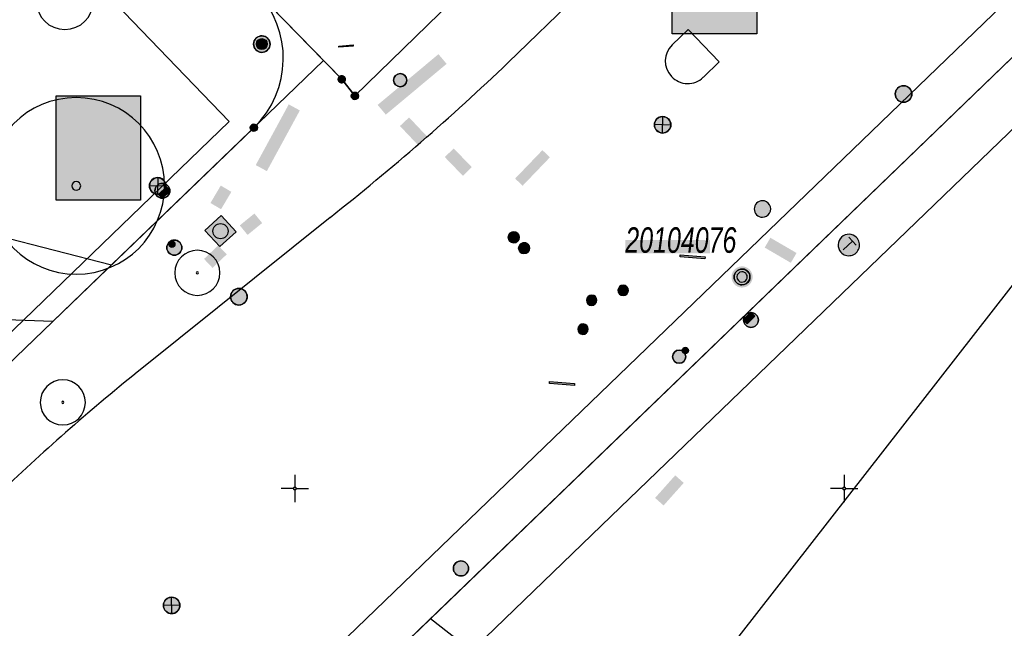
# Model space of a CAD drawing. Header units: metres. Extents: x 2695560 to 2696939, y 1260491 to 1262050.
# Tile 677 of 1005: x 2696138 to 2696183, y 1261418 to 1261446. Entities that reach past the tile are written whole.
import ezdxf

# ---------------------------------------------------------------- set-up
doc = ezdxf.new("R2010")
doc.units = ezdxf.units.M
doc.linetypes.add('AUSGEZOGEN', pattern=[0])
for name, color, linetype in [('XR$1$AV_Grenzpunkte', 7, 'AUSGEZOGEN'), ('XR$1$AV_Koordinatennetzpunkte', 7, 'AUSGEZOGEN'), ('XR$1$AV_Lagefixpunkt-Nr.', 7, 'AUSGEZOGEN'), ('XR$1$AV_Lagefixpunkte', 7, 'AUSGEZOGEN'), ('XR$1$AV_Linien (BB)', 7, 'AUSGEZOGEN'), ('XR$1$AW_LK_Schachtdeckel', 24, 'AUSGEZOGEN'), ('XR$1$EW_LK_Bauwerk', 1, 'AUSGEZOGEN'), ('XR$1$EW_LK_Bauwerk_FL_Linie_Punkt', 1, 'AUSGEZOGEN'), ('XR$1$EW_LK_Knoten', 1, 'AUSGEZOGEN'), ('XR$1$FM_LK_SW_TRASSEKNOTEN', 94, 'AUSGEZOGEN'), ('XR$1$GA_LK_Absperrarmatur', 32, 'AUSGEZOGEN'), ('XR$1$GA_LK_Rohrleitungsteil', 32, 'AUSGEZOGEN'), ('XR$1$GA_LK_Siphon', 32, 'AUSGEZOGEN'), ('XR$1$GR_Baum', 94, 'AUSGEZOGEN'), ('XR$1$Liegenschaftsgrenzen', 7, 'AUSGEZOGEN'), ('XR$1$PFAV', 255, 'AUSGEZOGEN'), ('XR$1$PFAW', 255, 'AUSGEZOGEN'), ('XR$1$PFEW', 255, 'AUSGEZOGEN'), ('XR$1$PFGA', 255, 'AUSGEZOGEN'), ('XR$1$PFWA', 255, 'AUSGEZOGEN'), ('XR$1$PFWFM', 255, 'AUSGEZOGEN'), ('XR$1$RAEW', 8, 'AUSGEZOGEN'), ('XR$1$RP_Abstandslinie', 7, 'AUSGEZOGEN'), ('XR$1$WA_LK_Absperrarmatur', 171, 'AUSGEZOGEN'), ('XR$1$WA_LK_Hydrant', 171, 'AUSGEZOGEN'), ('XR$1$WA_LK_Rohrleitungsteil', 171, 'AUSGEZOGEN')]:
    doc.layers.add(name, color=color, linetype=linetype)
doc.styles.add('ARIAL', font='arial.ttf')

# ---------------------------------------------------------------- blocks, each defined once
blk = doc.blocks.new('COMPLEXOBJECT_542')
at = {"layer": 'XR$1$AV_Linien (BB)', "color": 7, "linetype": 'AUSGEZOGEN', "transparency": 33554687}
blk.add_lwpolyline([(6156.176, 11419.07), (6149.06, 11412.2), (6124.27, 11388.26)], dxfattribs=at)
blk.add_arc((6126.118, 11386.577), 2.499, 137.6845, 220.9349, dxfattribs=at)
blk = doc.blocks.new('COMPLEXOBJECT_570')
at = {"layer": 'XR$1$AV_Linien (BB)', "color": 7, "linetype": 'AUSGEZOGEN', "transparency": 33554687}
blk.add_lwpolyline([(6122.944, 11389.806), (6147.719, 11413.717), (6200.105, 11464.281), (6253.274, 11515.569)], dxfattribs=at)
blk = doc.blocks.new('COMPLEXOBJECT_574')
at = {"layer": 'XR$1$AV_Linien (BB)', "color": 7, "linetype": 'AUSGEZOGEN', "transparency": 33554687}
blk.add_lwpolyline([(6167.178, 11445.187), (6167.906, 11445.886), (6169.311, 11444.425), (6168.594, 11443.716)], dxfattribs=at)
for centre, radius, start, end in [((6167.885, 11444.45), 1.022, 133.8134, 223.4), ((6167.884, 11444.449), 1.02, 223.4021, 314.0711)]:
    blk.add_arc(centre, radius, start, end, dxfattribs=at)
blk = doc.blocks.new('COMPLEXOBJECT_580')
at = {"layer": 'XR$1$AV_Linien (BB)', "color": 7, "linetype": 'AUSGEZOGEN', "transparency": 33554687}
blk.add_line((6151.608, 11437.336), (6143.039, 11430.46), dxfattribs=at)
blk.add_lwpolyline([(6227.704, 11510.007), (6196.498, 11479.946), (6159.711, 11444.383)], dxfattribs=at)
for centre, radius, start, end in [((6081.953, 11525.61), 112.446, 308.27583, 313.74969), ((6205.718, 11352.377), 100.128, 128.7548, 133.63224)]:
    blk.add_arc(centre, radius, start, end, dxfattribs=at)
blk = doc.blocks.new('COMPLEXOBJECT_646')
at = {"layer": 'XR$1$AV_Linien (BB)', "color": 7, "linetype": 'AUSGEZOGEN', "transparency": 33554687}
blk.add_line((6127.773, 11438.739), (6141.66, 11435.177), dxfattribs=at)
blk = doc.blocks.new('COMPLEXOBJECT_651')
at = {"layer": 'XR$1$AV_Linien (BB)', "color": 7, "linetype": 'AUSGEZOGEN', "transparency": 33554687}
for p, q in [((6138.984, 11432.599), (6125.785, 11433.042)), ((6122.681, 11430.318), (6123.372, 11425.209)), ((6122.308, 11423.456), (6117.4, 11421.257)), ((6114.535, 11418.399), (6112.081, 11413.551)), ((6108.924, 11411.277), (6102.244, 11410.425)), ((6099.686, 11407.752), (6098.745, 11393.832))]:
    blk.add_line(p, q, dxfattribs=at)
for centre, radius, start, end in [((6125.378, 11430.375), 2.698, 81.3272, 181.2117), ((6121.76, 11424.988), 1.627, 289.6861, 7.8018), ((6120.195, 11415.59), 6.319, 116.2553, 153.6045), ((6108.765, 11414.826), 3.552, 272.5609, 338.9698), ((6102.71, 11407.418), 3.042, 98.8122, 173.7067)]:
    blk.add_arc(centre, radius, start, end, dxfattribs=at)
blk = doc.blocks.new('BWAV1')
at = {"layer": 'XR$1$PFAV', "transparency": 33554687}
blk.add_hatch(color=7, dxfattribs=at).paths.add_polyline_path([(0.67, 0), (0.656, 0.135), (0.616, 0.264), (0.55, 0.383), (0.462, 0.486), (0.354, 0.569), (0.233, 0.628), (0.101, 0.662), (-0.034, 0.669), (-0.168, 0.649), (-0.295, 0.602), (-0.41, 0.53), (-0.508, 0.436), (-0.586, 0.325), (-0.639, 0.201), (-0.667, 0.068), (-0.667, -0.068), (-0.639, -0.201), (-0.586, -0.325), (-0.508, -0.436), (-0.41, -0.53), (-0.295, -0.602), (-0.168, -0.649), (-0.034, -0.669), (0.101, -0.662), (0.233, -0.628), (0.354, -0.569), (0.462, -0.486), (0.55, -0.383), (0.616, -0.264), (0.656, -0.135)])
at = {"color": 7, "transparency": 33554687}
for radius, start, end in [(0.5, 91.19481, 268.80519), (0.326, 91.19481, 268.80519), (0.5, 268.80519, 91.19481), (0.326, 268.80519, 91.19481)]:
    blk.add_arc((0, 0), radius, start, end, dxfattribs=at)
at = {"layer": 'XR$1$PFAV', "transparency": 33554687}
blk.add_circle((0, 0), 0.5, dxfattribs=at)
blk = doc.blocks.new('BAV15')
at = {"layer": 'XR$1$PFAV', "transparency": 33554687}
blk.add_hatch(color=7, dxfattribs=at).paths.add_polyline_path([(0.5, 0), (0.49, 0.1), (0.46, 0.2), (0.41, 0.29), (0.34, 0.36), (0.26, 0.42), (0.17, 0.47), (0.08, 0.49), (-0.03, 0.5), (-0.13, 0.48), (-0.22, 0.45), (-0.31, 0.4), (-0.38, 0.33), (-0.44, 0.24), (-0.48, 0.15), (-0.5, 0.05), (-0.5, -0.05), (-0.48, -0.15), (-0.44, -0.24), (-0.38, -0.33), (-0.31, -0.4), (-0.22, -0.45), (-0.13, -0.48), (-0.03, -0.5), (0.08, -0.49), (0.17, -0.47), (0.26, -0.42), (0.34, -0.36), (0.41, -0.29), (0.46, -0.2), (0.49, -0.1)])
at = {"color": 7, "transparency": 33554687}
for start, end in [(90, 270), (270, 90)]:
    blk.add_arc((0, 0), 0.5, start, end, dxfattribs=at)
at = {"layer": 'XR$1$PFAV', "transparency": 33554687}
blk.add_circle((0, 0), 0.5, dxfattribs=at)
blk = doc.blocks.new('BWAV20')
at = {"true_color": 0x000000, "transparency": 33554687}
blk.add_hatch(color=18, dxfattribs=at).paths.add_polyline_path([(0.17, 0), (0.16, 0.03), (0.15, 0.07), (0.14, 0.1), (0.11, 0.12), (0.09, 0.14), (0.06, 0.16), (0.03, 0.16), (-0.01, 0.17), (-0.04, 0.16), (-0.07, 0.15), (-0.1, 0.13), (-0.13, 0.11), (-0.15, 0.08), (-0.16, 0.05), (-0.17, 0.02), (-0.17, -0.02), (-0.16, -0.05), (-0.15, -0.08), (-0.13, -0.11), (-0.1, -0.13), (-0.07, -0.15), (-0.04, -0.16), (-0.01, -0.17), (0.03, -0.16), (0.06, -0.16), (0.09, -0.14), (0.11, -0.12), (0.14, -0.1), (0.15, -0.07), (0.16, -0.03)])
at = {"layer": 'XR$1$PFAV', "transparency": 33554687}
blk.add_hatch(color=7, dxfattribs=at).paths.add_polyline_path([(0.5, 0), (0.49, 0.1), (0.46, 0.2), (0.41, 0.29), (0.34, 0.36), (0.26, 0.42), (0.17, 0.47), (0.08, 0.49), (-0.03, 0.5), (-0.13, 0.48), (-0.22, 0.45), (-0.31, 0.4), (-0.38, 0.33), (-0.44, 0.24), (-0.48, 0.15), (-0.5, 0.05), (-0.5, -0.05), (-0.48, -0.15), (-0.44, -0.24), (-0.38, -0.33), (-0.31, -0.4), (-0.22, -0.45), (-0.13, -0.48), (-0.03, -0.5), (0.08, -0.49), (0.17, -0.47), (0.26, -0.42), (0.34, -0.36), (0.41, -0.29), (0.46, -0.2), (0.49, -0.1)])
blk = doc.blocks.new('BAV2041')
at = {"color": 7, "transparency": 33554687}
for p, q in [((0, 0.5), (0, 0.05)), ((-0.05, 0), (-0.5, 0)), ((0.05, 0), (0.5, 0)), ((0, -0.05), (0, -0.5))]:
    blk.add_line(p, q, dxfattribs=at)
blk.add_circle((0, 0), 0.05, dxfattribs=at)
for start, end in [(90, 270), (270, 90)]:
    blk.add_arc((0, 0), 0.05, start, end, dxfattribs=at)
blk = doc.blocks.new('WBGR1')
at = {"color": 94, "transparency": 33554687}
for radius, start, end in [(1, 90, 270), (1, 270, 90), (0.05, 90, 270), (0.05, 270, 90)]:
    blk.add_arc((0, 0), radius, start, end, dxfattribs=at)
blk = doc.blocks.new('BAW2088')
at = {"layer": 'XR$1$PFAW', "transparency": 33554687}
blk.add_hatch(color=253, dxfattribs=at).paths.add_polyline_path([(0.51, 0), (0.5, 0.101), (0.47, 0.197), (0.421, 0.286), (0.355, 0.362), (0.275, 0.424), (0.184, 0.469), (0.086, 0.494), (-0.015, 0.499), (-0.115, 0.484), (-0.21, 0.449), (-0.296, 0.395), (-0.369, 0.326), (-0.427, 0.243), (-0.467, 0.15), (-0.487, 0.051), (-0.487, -0.051), (-0.467, -0.15), (-0.427, -0.243), (-0.369, -0.326), (-0.296, -0.395), (-0.21, -0.449), (-0.115, -0.484), (-0.015, -0.499), (0.086, -0.494), (0.184, -0.469), (0.275, -0.424), (0.355, -0.362), (0.421, -0.286), (0.47, -0.197), (0.5, -0.101)])
at = {"transparency": 33554687}
for start, end in [(91.19481, 268.80519), (268.80519, 91.19481)]:
    blk.add_arc((0.01, 0), 0.5, start, end, dxfattribs=at)
at = {"layer": 'XR$1$PFAW', "transparency": 33554687}
blk.add_circle((0.01, 0), 0.5, dxfattribs=at)
blk = doc.blocks.new('BAW2087')
at = {"lineweight": 25, "true_color": 0x000000, "transparency": 33554687}
h = blk.add_hatch(color=18, dxfattribs=at)
h.paths.add_polyline_path([(-0.5, 0.5), (-0.5, -0.5), (0.5, -0.5), (0.5, 0.5)])
h.paths.add_polyline_path([(0.337, -0.069), (0.316, -0.136), (0.282, -0.196), (0.237, -0.249), (0.182, -0.292), (0.119, -0.322), (0.052, -0.34), (-0.017, -0.343), (-0.086, -0.333), (-0.151, -0.309), (-0.21, -0.272), (-0.261, -0.224), (-0.301, -0.167), (-0.328, -0.103), (-0.342, -0.035), (-0.342, 0.035), (-0.328, 0.103), (-0.301, 0.167), (-0.261, 0.224), (-0.21, 0.272), (-0.151, 0.309), (-0.086, 0.333), (-0.017, 0.343), (0.052, 0.34), (0.119, 0.322), (0.182, 0.292), (0.237, 0.249), (0.282, 0.196), (0.316, 0.136), (0.337, 0.069), (0.344, 0)], flags=16)
at = {"layer": 'XR$1$PFAW', "lineweight": 25, "transparency": 33554687}
blk.add_hatch(color=7, dxfattribs=at).paths.add_polyline_path([(0.344, 0), (0.337, 0.069), (0.316, 0.136), (0.282, 0.196), (0.237, 0.249), (0.182, 0.292), (0.119, 0.322), (0.052, 0.34), (-0.017, 0.343), (-0.086, 0.333), (-0.151, 0.309), (-0.21, 0.272), (-0.261, 0.224), (-0.301, 0.167), (-0.328, 0.103), (-0.342, 0.035), (-0.342, -0.035), (-0.328, -0.103), (-0.301, -0.167), (-0.261, -0.224), (-0.21, -0.272), (-0.151, -0.309), (-0.086, -0.333), (-0.017, -0.343), (0.052, -0.34), (0.119, -0.322), (0.182, -0.292), (0.237, -0.249), (0.282, -0.196), (0.316, -0.136), (0.337, -0.069)])
at = {"lineweight": 25, "transparency": 33554687}
for p, q in [((-0.5, 0.5, 0.993), (0.5, 0.5, 0.993)), ((-0.5, -0.5, 0.993), (-0.5, 0.5, 0.993)), ((0.5, 0.5, 0.993), (0.5, -0.5, 0.993)), ((0.5, -0.5, 0.993), (-0.5, -0.5, 0.993))]:
    blk.add_line(p, q, dxfattribs=at)
blk.add_circle((0, 0), 0.344, dxfattribs=at)
at = {"layer": 'XR$1$PFAW', "lineweight": 25, "transparency": 33554687}
blk.add_line((-0.5, 0.5), (0.5, 0.5), dxfattribs=at)
at = {"layer": 'XR$1$PFAW', "color": 31, "lineweight": 25, "transparency": 33554687}
for p, q in [((-0.5, -0.5), (-0.5, 0.5)), ((0.5, 0.5), (0.5, -0.5)), ((0.5, -0.5), (-0.5, -0.5))]:
    blk.add_line(p, q, dxfattribs=at)
at = {"layer": 'XR$1$PFAW', "lineweight": 25, "transparency": 33554687}
blk.add_circle((0, 0), 0.344, dxfattribs=at)
blk = doc.blocks.new('BWA2013')
at = {"true_color": 0x000000, "transparency": 33554687}
blk.add_hatch(color=18, dxfattribs=at).paths.add_polyline_path([(-0.291, -0.409), (0.352, 0.357), (0.291, 0.409), (-0.352, -0.357)])
at = {"transparency": 33554687}
blk.add_lwpolyline([(-0.291, -0.409), (-0.352, -0.357), (0.291, 0.409), (0.352, 0.357), (-0.291, -0.409)], close=True, dxfattribs=at)
blk = doc.blocks.new('BWA2009')
at = {"true_color": 0x000000, "transparency": 33554687}
blk.add_hatch(color=18, dxfattribs=at).paths.add_polyline_path([(0.333, 0), (0.327, 0.067), (0.306, 0.131), (0.274, 0.19), (0.23, 0.242), (0.176, 0.283), (0.116, 0.313), (0.05, 0.329), (-0.017, 0.333), (-0.084, 0.323), (-0.147, 0.299), (-0.204, 0.264), (-0.253, 0.217), (-0.291, 0.162), (-0.318, 0.1), (-0.332, 0.034), (-0.332, -0.034), (-0.318, -0.1), (-0.291, -0.162), (-0.253, -0.217), (-0.204, -0.264), (-0.147, -0.299), (-0.084, -0.323), (-0.017, -0.333), (0.05, -0.329), (0.116, -0.313), (0.176, -0.283), (0.23, -0.242), (0.274, -0.19), (0.306, -0.131), (0.327, -0.067)])
at = {"layer": 'XR$1$PFWA', "transparency": 33554687}
blk.add_hatch(color=7, dxfattribs=at).paths.add_polyline_path([(0.5, 0), (0.49, 0.101), (0.459, 0.197), (0.41, 0.286), (0.344, 0.362), (0.264, 0.424), (0.174, 0.469), (0.076, 0.494), (-0.025, 0.499), (-0.125, 0.484), (-0.22, 0.449), (-0.306, 0.395), (-0.379, 0.326), (-0.437, 0.243), (-0.477, 0.15), (-0.497, 0.051), (-0.497, -0.051), (-0.477, -0.15), (-0.437, -0.243), (-0.379, -0.326), (-0.306, -0.395), (-0.22, -0.449), (-0.125, -0.484), (-0.025, -0.499), (0.076, -0.494), (0.174, -0.469), (0.264, -0.424), (0.344, -0.362), (0.41, -0.286), (0.459, -0.197), (0.49, -0.101)])
at = {"transparency": 33554687}
blk.add_circle((0, 0), 0.333, dxfattribs=at)
for start, end in [(90, 180), (180, 270), (0, 90), (270, 0)]:
    blk.add_arc((0, 0), 0.5, start, end, dxfattribs=at)
at = {"layer": 'XR$1$PFWA', "transparency": 33554687}
blk.add_circle((0, 0), 0.5, dxfattribs=at)
blk = doc.blocks.new('BWA965')
at = {"layer": 'XR$1$PFWA', "transparency": 33554687}
blk.add_hatch(color=7, dxfattribs=at).paths.add_polyline_path([(0, 0.5), (-0.051, 0.497), (-0.101, 0.49), (-0.15, 0.477), (-0.197, 0.459), (-0.243, 0.437), (-0.286, 0.41), (-0.326, 0.379), (-0.362, 0.344), (-0.395, 0.306), (-0.424, 0.264), (-0.449, 0.22), (-0.469, 0.174), (-0.484, 0.125), (-0.494, 0.076), (-0.499, 0.025), (-0.499, -0.025), (-0.494, -0.076), (-0.484, -0.125), (-0.469, -0.174), (-0.449, -0.22), (-0.424, -0.264), (-0.395, -0.306), (-0.362, -0.344), (-0.326, -0.379), (-0.286, -0.41), (-0.243, -0.437), (-0.197, -0.459), (-0.15, -0.477), (-0.101, -0.49), (-0.051, -0.497), (0, -0.5), (0.051, -0.497), (0.101, -0.49), (0.15, -0.477), (0.197, -0.459), (0.243, -0.437), (0.286, -0.41), (0.326, -0.379), (0.362, -0.344), (0.395, -0.306), (0.424, -0.264), (0.449, -0.22), (0.469, -0.174), (0.484, -0.125), (0.494, -0.076), (0.499, -0.025), (0.499, 0.025), (0.494, 0.076), (0.484, 0.125), (0.469, 0.174), (0.449, 0.22), (0.424, 0.264), (0.395, 0.306), (0.362, 0.344), (0.326, 0.379), (0.286, 0.41), (0.243, 0.437), (0.197, 0.459), (0.15, 0.477), (0.101, 0.49), (0.051, 0.497)])
at = {"transparency": 33554687}
blk.add_line((0, 0.5), (0, -0.5), dxfattribs=at)
for start, end in [(90, 270), (270, 90)]:
    blk.add_arc((0, 0), 0.5, start, end, dxfattribs=at)
blk = doc.blocks.new('BGA2013')
at = {"transparency": 33554687}
blk.add_hatch(color=36, dxfattribs=at).paths.add_polyline_path([(-0.291, -0.409), (0.352, 0.357), (0.291, 0.409), (-0.352, -0.357)])
at = {"color": 32, "transparency": 33554687}
blk.add_lwpolyline([(-0.291, -0.409), (-0.352, -0.357), (0.291, 0.409), (0.352, 0.357), (-0.291, -0.409)], close=True, dxfattribs=at)
blk = doc.blocks.new('BGA15')
at = {"layer": 'XR$1$PFGA', "transparency": 33554687}
blk.add_hatch(color=7, dxfattribs=at).paths.add_polyline_path([(0.5, 0), (0.49, 0.101), (0.459, 0.197), (0.41, 0.286), (0.344, 0.362), (0.264, 0.424), (0.174, 0.469), (0.076, 0.494), (-0.025, 0.499), (-0.125, 0.484), (-0.22, 0.449), (-0.306, 0.395), (-0.379, 0.326), (-0.437, 0.243), (-0.477, 0.15), (-0.497, 0.051), (-0.497, -0.051), (-0.477, -0.15), (-0.437, -0.243), (-0.379, -0.326), (-0.306, -0.395), (-0.22, -0.449), (-0.125, -0.484), (-0.025, -0.499), (0.076, -0.494), (0.174, -0.469), (0.264, -0.424), (0.344, -0.362), (0.41, -0.286), (0.459, -0.197), (0.49, -0.101)])
at = {"color": 32, "transparency": 33554687}
for start, end in [(91.19481, 268.80519), (268.80519, 91.19481)]:
    blk.add_arc((0, 0), 0.5, start, end, dxfattribs=at)
at = {"layer": 'XR$1$PFGA', "transparency": 33554687}
blk.add_circle((0, 0), 0.5, dxfattribs=at)
blk = doc.blocks.new('BGA965')
at = {"layer": 'XR$1$PFGA', "transparency": 33554687}
blk.add_hatch(color=7, dxfattribs=at).paths.add_polyline_path([(0.5, 0), (0.49, 0.101), (0.459, 0.197), (0.41, 0.286), (0.344, 0.362), (0.264, 0.424), (0.174, 0.469), (0.076, 0.494), (-0.025, 0.499), (-0.125, 0.484), (-0.22, 0.449), (-0.306, 0.395), (-0.379, 0.326), (-0.437, 0.243), (-0.477, 0.15), (-0.497, 0.051), (-0.497, -0.051), (-0.477, -0.15), (-0.437, -0.243), (-0.379, -0.326), (-0.306, -0.395), (-0.22, -0.449), (-0.125, -0.484), (-0.025, -0.499), (0.076, -0.494), (0.174, -0.469), (0.264, -0.424), (0.344, -0.362), (0.41, -0.286), (0.459, -0.197), (0.49, -0.101)])
at = {"color": 32, "transparency": 33554687}
blk.add_line((0, 0.5), (0, -0.5), dxfattribs=at)
for start, end in [(90, 270), (270, 90)]:
    blk.add_arc((0, 0), 0.5, start, end, dxfattribs=at)
at = {"layer": 'XR$1$PFGA', "transparency": 33554687}
blk.add_circle((0, 0), 0.5, dxfattribs=at)
blk = doc.blocks.new('BEW15')
at = {"layer": 'XR$1$PFEW', "transparency": 33554687}
h = blk.add_hatch(color=7, dxfattribs=at)
h.paths.add_polyline_path([(-0.5, 0), (-0.497, -0.05), (-0.489, -0.1), (-0.477, -0.15), (-0.459, -0.197), (-0.437, -0.242), (-0.41, -0.285), (-0.379, -0.326), (-0.344, -0.362), (-0.306, -0.395), (-0.264, -0.424), (-0.22, -0.449), (-0.173, -0.469), (-0.125, -0.484), (-0.075, -0.494), (-0.025, -0.499), (0.026, -0.499), (0.076, -0.494), (0.126, -0.484), (0.174, -0.469), (0.22, -0.449), (0.265, -0.424), (0.306, -0.395), (0.345, -0.362), (0.38, -0.326), (0.411, -0.285), (0.437, -0.242), (0.46, -0.197), (0.477, -0.15), (0.49, -0.1), (0.498, -0.05), (0.5, 0), (0.498, 0.051), (0.49, 0.101), (0.477, 0.15), (0.46, 0.197), (0.437, 0.243), (0.411, 0.286), (0.38, 0.326), (0.345, 0.363), (0.306, 0.396), (0.265, 0.424), (0.22, 0.449), (0.174, 0.469), (0.126, 0.484), (0.076, 0.494), (0.026, 0.5), (-0.025, 0.5), (-0.075, 0.494), (-0.125, 0.484), (-0.173, 0.469), (-0.22, 0.449), (-0.264, 0.424), (-0.306, 0.396), (-0.344, 0.363), (-0.379, 0.326), (-0.41, 0.286), (-0.437, 0.243), (-0.459, 0.197), (-0.477, 0.15), (-0.489, 0.101), (-0.497, 0.051)])
h.paths.add_polyline_path([(0.01, 0.001), (0.01, 0), (0.01, -0.001), (0.01, -0.002), (0.01, -0.003), (0.009, -0.004), (0.009, -0.005), (0.009, -0.006), (0.008, -0.006), (0.007, -0.007), (0.006, -0.008), (0.006, -0.008), (0.005, -0.009), (0.004, -0.009), (0.003, -0.01), (0.002, -0.01), (0.001, -0.01), (0, -0.01), (-0.001, -0.01), (-0.002, -0.01), (-0.003, -0.009), (-0.004, -0.009), (-0.005, -0.008), (-0.006, -0.008), (-0.007, -0.007), (-0.007, -0.006), (-0.008, -0.006), (-0.008, -0.005), (-0.009, -0.004), (-0.009, -0.003), (-0.009, -0.002), (-0.01, -0.001), (-0.01, 0), (-0.01, 0.001), (-0.009, 0.002), (-0.009, 0.003), (-0.009, 0.004), (-0.008, 0.005), (-0.008, 0.006), (-0.007, 0.007), (-0.007, 0.007), (-0.006, 0.008), (-0.005, 0.009), (-0.004, 0.009), (-0.003, 0.01), (-0.002, 0.01), (-0.001, 0.01), (0, 0.01), (0.001, 0.01), (0.002, 0.01), (0.003, 0.01), (0.004, 0.01), (0.005, 0.009), (0.006, 0.009), (0.006, 0.008), (0.007, 0.007), (0.008, 0.007), (0.009, 0.006), (0.009, 0.005), (0.009, 0.004), (0.01, 0.003), (0.01, 0.002)], flags=16)
at = {"color": 1, "transparency": 33554687}
for start, end in [(0, 180), (180, 0)]:
    blk.add_arc((0, 0), 0.5, start, end, dxfattribs=at)
at = {"layer": 'XR$1$PFEW', "transparency": 33554687}
blk.add_circle((0, 0), 0.5, dxfattribs=at)
blk = doc.blocks.new('BEWLP2597')
at = {"layer": 'XR$1$PFEW', "transparency": 33554687}
blk.add_hatch(color=7, dxfattribs=at).paths.add_polyline_path([(-0.5, 0), (-0.497, -0.051), (-0.49, -0.101), (-0.477, -0.15), (-0.459, -0.197), (-0.437, -0.243), (-0.41, -0.286), (-0.379, -0.326), (-0.344, -0.362), (-0.306, -0.395), (-0.264, -0.424), (-0.22, -0.449), (-0.174, -0.469), (-0.125, -0.484), (-0.076, -0.494), (-0.025, -0.499), (0.025, -0.499), (0.076, -0.494), (0.125, -0.484), (0.174, -0.469), (0.22, -0.449), (0.264, -0.424), (0.306, -0.395), (0.344, -0.362), (0.379, -0.326), (0.41, -0.286), (0.437, -0.243), (0.459, -0.197), (0.477, -0.15), (0.49, -0.101), (0.497, -0.051), (0.5, 0), (0.497, 0.051), (0.49, 0.101), (0.477, 0.15), (0.459, 0.197), (0.437, 0.243), (0.41, 0.286), (0.379, 0.326), (0.344, 0.362), (0.306, 0.395), (0.264, 0.424), (0.22, 0.449), (0.174, 0.469), (0.125, 0.484), (0.076, 0.494), (0.025, 0.499), (-0.025, 0.499), (-0.076, 0.494), (-0.125, 0.484), (-0.174, 0.469), (-0.22, 0.449), (-0.264, 0.424), (-0.306, 0.395), (-0.344, 0.362), (-0.379, 0.326), (-0.41, 0.286), (-0.437, 0.243), (-0.459, 0.197), (-0.477, 0.15), (-0.49, 0.101), (-0.497, 0.051)])
at = {"color": 1, "transparency": 33554687}
for start, end in [(90, 180), (0, 90), (180, 270), (270, 0)]:
    blk.add_arc((0, 0), 0.5, start, end, dxfattribs=at)
at = {"layer": 'XR$1$PFEW', "transparency": 33554687}
blk.add_circle((0, 0), 0.5, dxfattribs=at)
blk = doc.blocks.new('BEWLP2574')
at = {"layer": 'XR$1$PFEW', "transparency": 33554687}
blk.add_hatch(color=7, dxfattribs=at).paths.add_polyline_path([(-0.5, 0), (-0.497, -0.051), (-0.489, -0.101), (-0.477, -0.15), (-0.459, -0.198), (-0.437, -0.243), (-0.41, -0.286), (-0.379, -0.326), (-0.344, -0.363), (-0.306, -0.396), (-0.264, -0.425), (-0.22, -0.449), (-0.173, -0.469), (-0.125, -0.485), (-0.075, -0.495), (-0.025, -0.5), (0.026, -0.5), (0.076, -0.495), (0.126, -0.485), (0.174, -0.469), (0.221, -0.449), (0.265, -0.425), (0.306, -0.396), (0.345, -0.363), (0.38, -0.326), (0.411, -0.286), (0.437, -0.243), (0.46, -0.198), (0.477, -0.15), (0.49, -0.101), (0.498, -0.051), (0.5, 0), (0.498, 0.05), (0.49, 0.1), (0.477, 0.149), (0.46, 0.197), (0.437, 0.242), (0.411, 0.285), (0.38, 0.325), (0.345, 0.362), (0.306, 0.395), (0.265, 0.424), (0.221, 0.448), (0.174, 0.468), (0.126, 0.484), (0.076, 0.494), (0.026, 0.499), (-0.025, 0.499), (-0.075, 0.494), (-0.125, 0.484), (-0.173, 0.468), (-0.22, 0.448), (-0.264, 0.424), (-0.306, 0.395), (-0.344, 0.362), (-0.379, 0.325), (-0.41, 0.285), (-0.437, 0.242), (-0.459, 0.197), (-0.477, 0.149), (-0.489, 0.1), (-0.497, 0.05)])
at = {"color": 1, "transparency": 33554687}
for start, end in [(90, 180), (0, 90), (180, 270), (270, 0)]:
    blk.add_arc((0, 0), 0.5, start, end, dxfattribs=at)
at = {"layer": 'XR$1$PFEW', "transparency": 33554687}
blk.add_circle((0, 0), 0.5, dxfattribs=at)
blk = doc.blocks.new('BEWLP2549_S')
at = {"layer": 'XR$1$PFEW', "transparency": 33554687}
blk.add_hatch(color=7, dxfattribs=at).paths.add_polyline_path([(0.5, 0), (0.49, 0.101), (0.459, 0.197), (0.41, 0.286), (0.344, 0.362), (0.264, 0.424), (0.174, 0.469), (0.076, 0.494), (-0.025, 0.499), (-0.125, 0.484), (-0.22, 0.449), (-0.306, 0.395), (-0.379, 0.326), (-0.437, 0.243), (-0.477, 0.15), (-0.497, 0.051), (-0.497, -0.051), (-0.477, -0.15), (-0.437, -0.243), (-0.379, -0.326), (-0.306, -0.395), (-0.22, -0.449), (-0.125, -0.484), (-0.025, -0.499), (0.076, -0.494), (0.174, -0.469), (0.264, -0.424), (0.344, -0.362), (0.41, -0.286), (0.459, -0.197), (0.49, -0.101)])
at = {"color": 1, "transparency": 33554687}
for p, q in [((0.354, -0.354), (-0.354, 0.354)), ((-0.354, -0.354), (0.354, 0.354))]:
    blk.add_line(p, q, dxfattribs=at)
for start, end in [(91.38095, 268.61905), (268.61905, 91.38095)]:
    blk.add_arc((0, 0), 0.5, start, end, dxfattribs=at)
at = {"layer": 'XR$1$PFEW', "transparency": 33554687}
blk.add_circle((0, 0), 0.5, dxfattribs=at)
blk = doc.blocks.new('BEW957')
at = {"layer": 'XR$1$RAEW', "transparency": 33554687}
blk.add_hatch(color=1, dxfattribs=at).paths.add_polyline_path([(-0.5, 0), (-0.5, -0.05), (-0.49, -0.1), (-0.48, -0.15), (-0.46, -0.2), (-0.44, -0.24), (-0.41, -0.29), (-0.38, -0.33), (-0.34, -0.36), (-0.31, -0.4), (-0.26, -0.42), (-0.22, -0.45), (-0.17, -0.47), (-0.13, -0.48), (-0.08, -0.49), (-0.03, -0.5), (0.03, -0.5), (0.08, -0.49), (0.13, -0.48), (0.17, -0.47), (0.22, -0.45), (0.26, -0.42), (0.31, -0.4), (0.34, -0.36), (0.38, -0.33), (0.41, -0.29), (0.44, -0.24), (0.46, -0.2), (0.48, -0.15), (0.49, -0.1), (0.5, -0.05), (0.5, 0), (0.5, 0.05), (0.49, 0.1), (0.48, 0.15), (0.46, 0.2), (0.44, 0.24), (0.41, 0.29), (0.38, 0.33), (0.34, 0.36), (0.31, 0.4), (0.26, 0.42), (0.22, 0.45), (0.17, 0.47), (0.13, 0.48), (0.08, 0.49), (0.03, 0.5), (-0.03, 0.5), (-0.08, 0.49), (-0.13, 0.48), (-0.17, 0.47), (-0.22, 0.45), (-0.26, 0.42), (-0.31, 0.4), (-0.34, 0.36), (-0.38, 0.33), (-0.41, 0.29), (-0.44, 0.24), (-0.46, 0.2), (-0.48, 0.15), (-0.49, 0.1), (-0.5, 0.05)])
at = {"color": 1, "transparency": 33554687}
for start, end in [(90, 180), (180, 270), (0, 90), (270, 0)]:
    blk.add_arc((0, 0), 0.5, start, end, dxfattribs=at)
at = {"layer": 'XR$1$RAEW', "color": 1, "transparency": 33554687}
blk.add_circle((0, 0), 0.5, dxfattribs=at)
blk = doc.blocks.new('BEWLP2514')
at = {"layer": 'XR$1$PFEW', "transparency": 33554687}
blk.add_hatch(color=7, dxfattribs=at).paths.add_polyline_path([(0.5, 0), (-0.5, 0), (-0.5, -0.5), (0.5, -0.5)])
at = {"color": 1, "transparency": 33554687}
blk.add_lwpolyline([(-0.5, 0), (0.5, 0), (0.5, -0.5), (-0.5, -0.5), (-0.5, 0)], close=True, dxfattribs=at)
at = {"layer": 'XR$1$PFEW', "transparency": 33554687}
for p, q in [((-0.5, -0.5), (-0.5, 0)), ((-0.5, 0), (0.5, 0)), ((0.5, 0), (0.5, -0.5)), ((0.5, -0.5), (-0.5, -0.5))]:
    blk.add_line(p, q, dxfattribs=at)
blk = doc.blocks.new('BWFM4')
at = {"layer": 'XR$1$PFWFM', "transparency": 33554687}
blk.add_hatch(color=7, dxfattribs=at).paths.add_polyline_path([(0, 0.5), (-0.05, 0.496), (-0.099, 0.488), (-0.147, 0.474), (-0.194, 0.456), (-0.238, 0.434), (-0.28, 0.407), (-0.32, 0.376), (-0.355, 0.341), (-0.388, 0.303), (-0.416, 0.261), (-0.44, 0.217), (-0.459, 0.171), (-0.474, 0.124), (-0.484, 0.075), (-0.489, 0.025), (-0.489, -0.025), (-0.484, -0.075), (-0.474, -0.124), (-0.459, -0.171), (-0.44, -0.217), (-0.416, -0.261), (-0.388, -0.303), (-0.355, -0.341), (-0.32, -0.376), (-0.28, -0.407), (-0.238, -0.434), (-0.194, -0.456), (-0.147, -0.474), (-0.099, -0.488), (-0.05, -0.496), (0, -0.5), (0.051, -0.498), (0.102, -0.492), (0.152, -0.48), (0.2, -0.462), (0.247, -0.441), (0.291, -0.414), (0.332, -0.383), (0.369, -0.348), (0.403, -0.309), (0.433, -0.268), (0.458, -0.223), (0.478, -0.176), (0.494, -0.127), (0.505, -0.077), (0.51, -0.026), (0.51, 0.026), (0.505, 0.077), (0.494, 0.127), (0.478, 0.176), (0.458, 0.223), (0.433, 0.268), (0.403, 0.309), (0.369, 0.348), (0.332, 0.383), (0.291, 0.414), (0.247, 0.441), (0.2, 0.462), (0.152, 0.48), (0.102, 0.492), (0.051, 0.498)])
at = {"color": 94, "transparency": 33554687}
for p, q in [((0, 0.25), (-0.25, 0.25)), ((0, -0.35), (0, 0.25)), ((0, 0.25), (0.25, 0.25))]:
    blk.add_line(p, q, dxfattribs=at)
for start, end in [(91.1948, 268.8052), (268.8052, 91.1948)]:
    blk.add_arc((0.01, 0), 0.5, start, end, dxfattribs=at)
blk = doc.blocks.new('BWFM2')
at = {"layer": 'XR$1$PFWFM', "transparency": 33554687}
blk.add_hatch(color=7, dxfattribs=at).paths.add_polyline_path([(0, 0.5), (-0.05, 0.496), (-0.099, 0.488), (-0.147, 0.474), (-0.194, 0.456), (-0.238, 0.434), (-0.28, 0.407), (-0.32, 0.376), (-0.355, 0.341), (-0.388, 0.303), (-0.416, 0.261), (-0.44, 0.217), (-0.459, 0.171), (-0.474, 0.124), (-0.484, 0.075), (-0.489, 0.025), (-0.489, -0.025), (-0.484, -0.075), (-0.474, -0.124), (-0.459, -0.171), (-0.44, -0.217), (-0.416, -0.261), (-0.388, -0.303), (-0.355, -0.341), (-0.32, -0.376), (-0.28, -0.407), (-0.238, -0.434), (-0.194, -0.456), (-0.147, -0.474), (-0.099, -0.488), (-0.05, -0.496), (0, -0.5), (0.051, -0.498), (0.102, -0.492), (0.152, -0.48), (0.2, -0.462), (0.247, -0.441), (0.291, -0.414), (0.332, -0.383), (0.369, -0.348), (0.403, -0.309), (0.433, -0.268), (0.458, -0.223), (0.478, -0.176), (0.494, -0.127), (0.505, -0.077), (0.51, -0.026), (0.51, 0.026), (0.505, 0.077), (0.494, 0.127), (0.478, 0.176), (0.458, 0.223), (0.433, 0.268), (0.403, 0.309), (0.369, 0.348), (0.332, 0.383), (0.291, 0.414), (0.247, 0.441), (0.2, 0.462), (0.152, 0.48), (0.102, 0.492), (0.051, 0.498)])
at = {"color": 94, "transparency": 33554687}
for start, end in [(91.19481, 268.80519), (268.80519, 91.19481)]:
    blk.add_arc((0.01, 0), 0.5, start, end, dxfattribs=at)

msp = doc.modelspace()

# ---------------------------------------------------------------- hatches: boundary and pattern name
at = {"transparency": 33554687}
for points in [[(2696168.15, 1261449.403), (2696168.15, 1261445.501), (2696172.001, 1261445.501), (2696172.001, 1261449.403)], [(2696154.743, 1261442.267), (2696155.113, 1261441.825), (2696157.881, 1261444.135), (2696157.511, 1261444.577)], [(2696140.11, 1261442.679), (2696140.11, 1261437.931), (2696143.954, 1261437.931), (2696143.954, 1261442.679)], [(2696149.194, 1261439.528), (2696149.7, 1261439.253), (2696151.202, 1261442.016), (2696150.696, 1261442.291)], [(2696156.172, 1261441.698), (2696155.758, 1261441.307), (2696156.578, 1261440.44), (2696156.992, 1261440.831)], [(2696158.205, 1261440.286), (2696157.798, 1261439.893), (2696158.621, 1261439.04), (2696159.028, 1261439.433)], [(2696160.999, 1261438.915), (2696161.339, 1261438.587), (2696162.582, 1261439.881), (2696162.241, 1261440.208)], [(2696147.134, 1261437.803), (2696147.616, 1261437.518), (2696148.085, 1261438.311), (2696147.603, 1261438.596)], [(2696148.469, 1261436.782), (2696148.823, 1261436.349), (2696149.487, 1261436.891), (2696149.134, 1261437.324)], [(2696166.013, 1261436.121), (2696166.013, 1261435.518), (2696169.871, 1261435.518), (2696169.871, 1261436.121)], [(2696172.616, 1261436.22), (2696172.356, 1261435.773), (2696173.546, 1261435.08), (2696173.806, 1261435.527)], [(2696146.841, 1261435.256), (2696147.226, 1261434.85), (2696147.874, 1261435.463), (2696147.489, 1261435.87)], [(2696167.369, 1261424.377), (2696167.755, 1261424.033), (2696168.671, 1261425.061), (2696168.285, 1261425.405)]]:
    msp.add_hatch(color=7, dxfattribs=at).paths.add_polyline_path(points)

# ---------------------------------------------------------------- linework, layer by layer
at = {"color": 24, "lineweight": -3, "transparency": 33554687}
for points in [[(2696168.15, 1261449.403), (2696172.001, 1261449.403), (2696172.001, 1261445.501), (2696168.15, 1261445.501), (2696168.15, 1261449.403)], [(2696140.11, 1261442.679), (2696143.954, 1261442.679), (2696143.954, 1261437.931), (2696140.11, 1261437.931), (2696140.11, 1261442.679)]]:
    msp.add_lwpolyline(points, close=True, dxfattribs=at)
at = {"layer": 'XR$1$AV_Linien (BB)', "color": 7, "linetype": 'AUSGEZOGEN', "transparency": 33554687}
for p, q in [((2696152.281, 1261444.285), (2696142.63, 1261434.987)), ((2696142.63, 1261434.987), (2696139.954, 1261432.409)), ((2696139.954, 1261432.409), (2696099.715, 1261393.642))]:
    msp.add_line(p, q, dxfattribs=at)
for points in [[(2696188.361, 1261449.015), (2696192.612, 1261445.593), (2696166.242, 1261411.757), (2696157.146, 1261418.88)], [(2696188.361, 1261449.015), (2696186.605, 1261447.32), (2696157.146, 1261418.88)], [(2696148.794, 1261447.892), (2696149.18, 1261447.48), (2696149.229, 1261447.429), (2696152.281, 1261444.285)], [(2696152.281, 1261444.285), (2696153.109, 1261443.433), (2696153.706, 1261442.675), (2696158.121, 1261446.974)]]:
    msp.add_lwpolyline(points, dxfattribs=at)
at = {"layer": 'XR$1$Liegenschaftsgrenzen', "color": 7, "linetype": 'AUSGEZOGEN', "transparency": 33554687}
msp.add_line((2696149.11, 1261441.23), (2696088.41, 1261382.75), dxfattribs=at)
for points in [[(2696255.77, 1261514.03), (2696238.17, 1261497.05), (2696191.37, 1261451.92), (2696155.736, 1261417.519)], [(2696158.121, 1261446.974), (2696153.706, 1261442.675), (2696153.109, 1261443.433), (2696149.229, 1261447.429)]]:
    msp.add_lwpolyline(points, dxfattribs=at)
msp.add_arc((2696146.048, 1261444.389), 4.4, 314.1009, 43.6995, dxfattribs=at)
at = {"layer": 'XR$1$RP_Abstandslinie', "color": 7, "linetype": 'AUSGEZOGEN', "transparency": 33554687}
for points in [[(2696296.973, 1261550.565), (2696267.85, 1261522.46), (2696232.6, 1261488.43), (2696197.34, 1261454.4), (2696165.35, 1261423.53), (2696133.3, 1261392.59), (2696109.56, 1261369.68), (2696086.21, 1261347.14)], [(2696052.23, 1261349.09), (2696083.92, 1261379.68), (2696115.94, 1261410.58), (2696147.99, 1261441.51), (2696114.89, 1261475.88)]]:
    msp.add_lwpolyline(points, dxfattribs=at)

# ---------------------------------------------------------------- block references
at = {"layer": 'XR$1$AV_Grenzpunkte', "color": 7, "linetype": 'AUSGEZOGEN', "lineweight": -3, "transparency": 33554687}
for name, p, xscale, yscale in [('BWAV20', (2696153.109, 1261443.433), 0.3899999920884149, 0.3899999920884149), ('BAV15', (2696153.706, 1261442.675), 0.3249999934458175, 0.3249999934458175), ('BAV15', (2696149.11, 1261441.23), 0.3249999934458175, 0.3249999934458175)]:
    msp.add_blockref(name, p, dxfattribs=dict(at, xscale=xscale, yscale=yscale))
at = {"layer": 'XR$1$AV_Koordinatennetzpunkte', "color": 7, "linetype": 'AUSGEZOGEN', "lineweight": -3, "transparency": 33554687, "xscale": 1.25, "yscale": 1.25}
for p in [(2696150.97, 1261424.81), (2696175.97, 1261424.81)]:
    msp.add_blockref('BAV2041', p, dxfattribs=at)
at = {"layer": 'XR$1$AV_Lagefixpunkte', "color": 7, "linetype": 'AUSGEZOGEN', "lineweight": -3, "transparency": 33554687, "xscale": 0.7199999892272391, "yscale": 0.7199999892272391}
msp.add_blockref('BWAV1', (2696171.327, 1261434.435, 437.913), dxfattribs=at)
at = {"layer": 'XR$1$AV_Linien (BB)', "color": 7, "linetype": 'AUSGEZOGEN', "lineweight": -3, "transparency": 33554687}
for name in ['COMPLEXOBJECT_570', 'COMPLEXOBJECT_580', 'COMPLEXOBJECT_646', 'COMPLEXOBJECT_574', 'COMPLEXOBJECT_651', 'COMPLEXOBJECT_542']:
    msp.add_blockref(name, (2690000.97, 1249999.81), dxfattribs=at)
at = {"layer": 'XR$1$AW_LK_Schachtdeckel', "color": 24, "linetype": 'AUSGEZOGEN', "lineweight": -3, "transparency": 33554687, "xscale": 0.7578193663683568, "yscale": 0.7578193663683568}
for p in [(2696178.669, 1261442.764), (2696148.422, 1261433.536)]:
    msp.add_blockref('BAW2088', p, dxfattribs=at)
at = {"layer": 'XR$1$AW_LK_Schachtdeckel', "color": 24, "linetype": 'AUSGEZOGEN', "lineweight": -3, "transparency": 33554687, "rotation": 42.44681690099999}
msp.add_blockref('BAW2087', (2696147.591, 1261436.521), dxfattribs=at)
at = {"layer": 'XR$1$EW_LK_Bauwerk', "color": 1, "linetype": 'AUSGEZOGEN', "lineweight": -3, "transparency": 33554687}
for name, p, xscale, yscale in [('BEWLP2597', (2696144.947, 1261438.358), 0.6749999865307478, 0.6749999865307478), ('BEWLP2574', (2696145.49, 1261435.771), 0.6874999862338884, 0.6874999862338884), ('BEWLP2597', (2696171.732, 1261432.478), 0.6749999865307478, 0.6749999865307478), ('BEWLP2574', (2696158.533, 1261421.169), 0.6874999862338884, 0.6874999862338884)]:
    msp.add_blockref(name, p, dxfattribs=dict(at, xscale=xscale, yscale=yscale))
at = {"layer": 'XR$1$EW_LK_Bauwerk_FL_Linie_Punkt', "color": 1, "linetype": 'AUSGEZOGEN', "lineweight": -3, "transparency": 33554687, "xscale": 0.5999999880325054, "yscale": 0.5999999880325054}
for p in [(2696155.771, 1261443.392), (2696168.463, 1261430.807)]:
    msp.add_blockref('BEW15', p, dxfattribs=at)
at = {"layer": 'XR$1$EW_LK_Knoten', "color": 1, "linetype": 'AUSGEZOGEN', "lineweight": -3, "transparency": 33554687}
for name, p, xscale, yscale, rotation in [('BEWLP2549_S', (2696167.711, 1261441.362), 0.7499999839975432, 0.7499999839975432, 43.17659999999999), ('BEWLP2549_S', (2696144.73, 1261438.583), 0.749999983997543, 0.7499999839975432, 133.9326), ('BEWLP2514', (2696144.947, 1261438.358), 0.5, 0.5, 43.9326), ('BEWLP2514', (2696171.732, 1261432.478), 0.5, 0.5, 225.2205), ('BEWLP2549_S', (2696145.366, 1261419.485), 0.7499999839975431, 0.7499999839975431, 45.87660000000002)]:
    msp.add_blockref(name, p, dxfattribs=dict(at, xscale=xscale, yscale=yscale, rotation=rotation))
at = {"layer": 'XR$1$EW_LK_Knoten', "color": 1, "linetype": 'AUSGEZOGEN', "lineweight": -3, "transparency": 33554687, "xscale": 0.2749999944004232, "yscale": 0.2749999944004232}
for p in [(2696145.381, 1261435.929), (2696168.745, 1261431.089)]:
    msp.add_blockref('BEW957', p, dxfattribs=at)
at = {"layer": 'XR$1$FM_LK_SW_TRASSEKNOTEN', "color": 94, "linetype": 'AUSGEZOGEN', "lineweight": -3, "transparency": 33554687, "xscale": 0.7499999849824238, "yscale": 0.7499999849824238}
msp.add_blockref('BWFM2', (2696172.25, 1261437.53), dxfattribs=at)
at = {"layer": 'XR$1$FM_LK_SW_TRASSEKNOTEN', "color": 94, "linetype": 'AUSGEZOGEN', "lineweight": -3, "transparency": 33554687, "xscale": 0.9749235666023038, "yscale": 0.974923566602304, "rotation": 313.152555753}
msp.add_blockref('BWFM4', (2696176.18, 1261435.898), dxfattribs=at)
at = {"layer": 'XR$1$GA_LK_Absperrarmatur', "color": 32, "linetype": 'AUSGEZOGEN', "lineweight": -3, "transparency": 33554687, "xscale": 0.4999999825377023, "yscale": 0.4999999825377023, "rotation": 133.3908}
msp.add_blockref('BGA965', (2696160.936, 1261436.244), dxfattribs=at)
at = {"layer": 'XR$1$GA_LK_Rohrleitungsteil', "color": 32, "linetype": 'AUSGEZOGEN', "lineweight": -3, "transparency": 33554687, "xscale": 1.137499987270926, "yscale": 1.137499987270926}
for p, rotation in [((2696169.075, 1261435.354), 305.1494999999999), ((2696163.131, 1261429.589), 305.0721)]:
    msp.add_blockref('BGA2013', p, dxfattribs=dict(at, rotation=rotation))
at = {"layer": 'XR$1$GA_LK_Siphon', "color": 32, "linetype": 'AUSGEZOGEN', "lineweight": -3, "transparency": 33554687, "xscale": 0.4999999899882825, "yscale": 0.4999999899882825, "rotation": 133.3916999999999}
msp.add_blockref('BGA15', (2696161.407, 1261435.746), dxfattribs=at)
at = {"layer": 'XR$1$GR_Baum', "color": 94, "linetype": 'AUSGEZOGEN', "lineweight": -3, "transparency": 33554687}
for p, xscale, yscale in [((2696140.507, 1261446.99), 1.290758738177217, 1.290758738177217), ((2696141.026, 1261438.58), 4.021209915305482, 4.021209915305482), ((2696146.536, 1261434.623), 1.027451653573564, 1.027451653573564), ((2696140.414, 1261428.726), 1.027451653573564, 1.027451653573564)]:
    msp.add_blockref('WBGR1', p, dxfattribs=dict(at, xscale=xscale, yscale=yscale))
at = {"layer": 'XR$1$WA_LK_Absperrarmatur', "color": 171, "linetype": 'AUSGEZOGEN', "lineweight": -3, "transparency": 33554687, "xscale": 0.475528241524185, "yscale": 0.475528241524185}
for p, rotation in [((2696165.915, 1261433.824), 223.9385408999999), ((2696164.483, 1261433.376), 133.9925580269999), ((2696164.087, 1261432.059), 224.0713059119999)]:
    msp.add_blockref('BWA965', p, dxfattribs=dict(at, rotation=rotation))
at = {"layer": 'XR$1$WA_LK_Hydrant', "color": 171, "linetype": 'AUSGEZOGEN', "lineweight": -3, "transparency": 33554687, "xscale": 0.7499999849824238, "yscale": 0.7499999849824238, "rotation": 42.780700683}
msp.add_blockref('BWA2009', (2696149.472, 1261445.034), dxfattribs=at)
at = {"layer": 'XR$1$WA_LK_Rohrleitungsteil', "color": 171, "linetype": 'AUSGEZOGEN', "lineweight": -3, "transparency": 33554687, "xscale": 0.6499999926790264, "yscale": 0.6499999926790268, "rotation": 134.91461142}
msp.add_blockref('BWA2013', (2696153.299, 1261444.942), dxfattribs=at)

# ---------------------------------------------------------------- texts
at = {"layer": 'XR$1$AV_Lagefixpunkt-Nr.', "color": 7, "transparency": 33554687, "insert": (2696166.013, 1261435.518), "char_height": 1.1621, "width": 5.50234, "attachment_point": 7, "style": 'ARIAL'}
msp.add_mtext('\\A1;{\\fArial|i1|b0;\\H1.162102;\\W0.700000;\\C7;20104076}\\P', dxfattribs=at)

doc.saveas('drawing.dxf')
